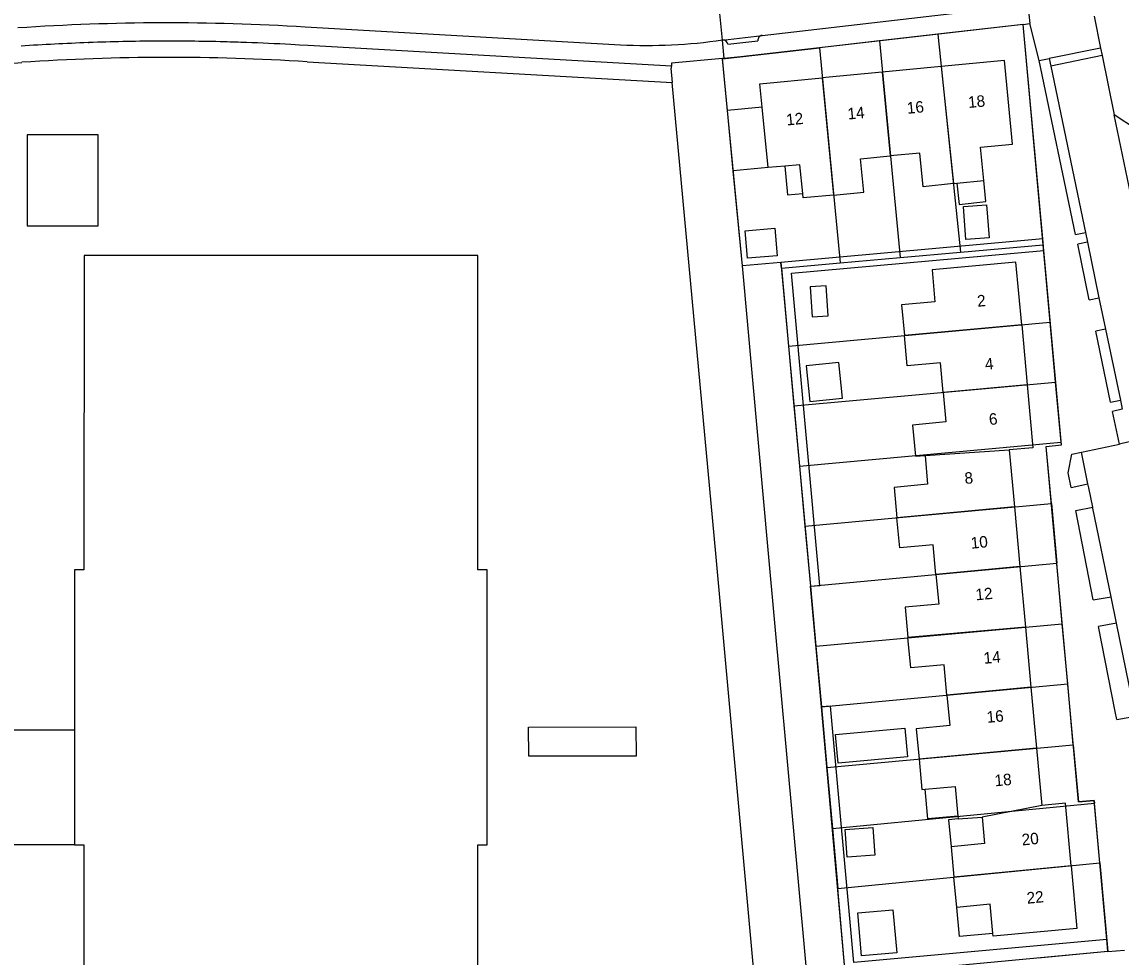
# Model space of a CAD drawing. Extents: x 194485 to 197793, y 468269 to 470822.
# Drawn here: x 195532.5 to 195647.3, y 469207.8 to 469305.5 of the extents above; entities that cross this region are included whole.
import ezdxf

# ---------------------------------------------------------------- set-up
doc = ezdxf.new("R2010")
doc.units = 0
for name, color, linetype in [('BGT grensvlak begroeid terreindeel', 7, 'Continuous'), ('BGT grensvlak gebouwinstallatie plus 1', 7, 'Continuous'), ('BGT grensvlak onbegroeid terreindeel', 7, 'Continuous'), ('BGT grensvlak overig bouwwerk uitbreiding populatie', 7, 'Continuous'), ('BGT grensvlak pand op maaiveld', 7, 'Continuous'), ('BGT grensvlak pand op maaiveld LR', 7, 'Continuous'), ('BGT grensvlak wegdeel', 7, 'Continuous'), ('BGT tekst huisnummerreeks', 7, 'Continuous'), ('GEM grensvlak WOZ_BRK percelen', 7, 'Continuous')]:
    doc.layers.add(name, color=color, linetype=linetype)

msp = doc.modelspace()

# ---------------------------------------------------------------- linework, layer by layer
at = {"layer": 'BGT grensvlak begroeid terreindeel'}
msp.add_line((195600.28, 469300.71), (195600.42, 469299.2), dxfattribs=at)
for points in [[(195600.28, 469300.71), (195600.33, 469300.71), (195600.34, 469300.91)], [(195616.79, 469180.62), (195610.48, 469250), (195607.74, 469280.05)]]:
    msp.add_lwpolyline(points, dxfattribs=at)
at = {"layer": 'BGT grensvlak gebouwinstallatie plus 1'}
for p, q in [((195609.8, 469296.63), (195606.17, 469296.29)), ((195606.78, 469289.97), (195606.17, 469296.29)), ((195610.42, 469290.32), (195606.78, 469289.97)), ((195633.18, 469286.77), (195632.95, 469288.98)), ((195630.15, 469288.69), (195630.38, 469286.48)), ((195630.38, 469286.48), (195633.18, 469286.77)), ((195630.43, 469209.98), (195630.15, 469213.01)), ((195633.92, 469210.28), (195630.43, 469209.98))]:
    msp.add_line(p, q, dxfattribs=at)
for points in [[(195612.16, 469290.48), (195612.45, 469287.47), (195614.05, 469287.63)], [(195614.4, 469269.61), (195614.8, 469265.88), (195618.2, 469266.24), (195617.8, 469269.97), (195614.4, 469269.61)], [(195585.41, 469231.86), (195596.62, 469231.89), (195596.63, 469228.84), (195585.42, 469228.81), (195585.41, 469231.86)], [(195617.48, 469231.08), (195624.72, 469231.76), (195625, 469228.77), (195617.76, 469228.09), (195617.48, 469231.08)], [(195630.25, 469222.54), (195627.1, 469222.27), (195626.83, 469225.38)], [(195630.28, 469222.26), (195629.27, 469222.17), (195629.54, 469219.35)], [(195621.36, 469221.37), (195621.57, 469218.49), (195618.7, 469218.27), (195618.49, 469221.15), (195621.36, 469221.37)]]:
    msp.add_lwpolyline(points, dxfattribs=at)
at = {"layer": 'BGT grensvlak onbegroeid terreindeel'}
for p, q in [((195606.17, 469296.29), (195605.65, 469301.73)), ((195528, 469300.92), (195532.48, 469301.32)), ((195562.27, 469301.38), (195600.42, 469299.2)), ((195607.74, 469280.05), (195606.78, 469289.97)), ((195611.76, 469280.4), (195607.74, 469280.05)), ((195615.99, 469233.97), (195614.85, 469246.59))]:
    msp.add_line(p, q, dxfattribs=at)
msp.add_lwpolyline([(195611.1, 469182.04), (195611.14, 469182.19), (195604.95, 469250), (195600.42, 469299.2)], dxfattribs=at)
msp.add_arc((195547.81, 469072.73), 229.11, 86.3828, 93.8365, dxfattribs=at)
at = {"layer": 'BGT grensvlak overig bouwwerk uitbreiding populatie'}
for points in [[(195633.52, 469282.99), (195631.1, 469282.8), (195630.83, 469286.26), (195633.25, 469286.45), (195633.52, 469282.99)], [(195611.37, 469281.11), (195608.27, 469280.85), (195608.02, 469283.72), (195611.12, 469283.98), (195611.37, 469281.11)], [(195614.82, 469277.85), (195615.02, 469274.72), (195616.71, 469274.82), (195616.51, 469277.96), (195614.82, 469277.85)]]:
    msp.add_lwpolyline(points, dxfattribs=at)
at = {"layer": 'BGT grensvlak pand op maaiveld'}
for p, q in [((195622.36, 469300.3), (195616.09, 469299.7)), ((195628.51, 469300.9), (195622.36, 469300.3)), ((195610.42, 469290.32), (195609.8, 469296.63)), ((195612.16, 469290.48), (195610.42, 469290.32)), ((195630.15, 469288.69), (195632.95, 469288.98)), ((195629.79, 469288.65), (195630.15, 469288.69)), ((195636.92, 469273.91), (195637.49, 469267.64)), ((195635.62, 469260.85), (195636.16, 469254.87)), ((195636.16, 469254.87), (195636.73, 469248.63)), ((195636.73, 469248.63), (195637.31, 469242.32)), ((195637.31, 469242.32), (195637.88, 469236.02)), ((195637.88, 469236.02), (195638.46, 469229.66)), ((195537.98, 469231.57), (195537.97, 469219.57)), ((195638.46, 469229.66), (195639.01, 469223.68)), ((195626.2, 469228.52), (195626.49, 469225.35)), ((195626.49, 469225.35), (195626.83, 469225.38)), ((195630.25, 469222.54), (195630.28, 469222.26)), ((195630.28, 469222.26), (195632.78, 469222.46)), ((195629.54, 469219.35), (195629.84, 469216.18)), ((195630.15, 469213.01), (195629.84, 469216.18)), ((195619.8, 469212.44), (195623.46, 469212.77)), ((195620.2, 469207.96), (195619.8, 469212.44)), ((195623.46, 469212.77), (195623.86, 469208.29)), ((195623.86, 469208.29), (195620.2, 469207.96))]:
    msp.add_line(p, q, dxfattribs=at)
for points in [[(195632.95, 469288.98), (195632.63, 469292.46), (195635.96, 469292.78), (195635.13, 469301.53), (195628.51, 469300.9)], [(195609.8, 469296.63), (195609.56, 469299.07), (195616.09, 469299.7)], [(195533.03, 469284.24), (195540.44, 469284.25), (195540.44, 469293.76), (195533.03, 469293.75), (195533.03, 469284.24)], [(195617.26, 469287.46), (195620.43, 469287.76), (195620.09, 469291.24), (195623.19, 469291.54)], [(195629.79, 469288.65), (195626.63, 469288.32), (195626.29, 469291.83), (195623.19, 469291.54)], [(195614.05, 469287.63), (195613.74, 469290.63), (195612.16, 469290.48)], [(195617.26, 469287.46), (195614.1, 469287.15), (195614.05, 469287.63)], [(195537.97, 469219.57), (195538.93, 469219.57), (195538.92, 469186.74), (195580.11, 469186.72), (195580.11, 469219.55), (195581.09, 469219.55), (195581.09, 469248.29), (195580.11, 469248.29), (195580.11, 469281.13), (195538.97, 469281.15), (195538.96, 469248.31), (195537.98, 469248.31), (195537.98, 469231.57)], [(195636.92, 469273.91), (195636.32, 469280.43), (195627.56, 469279.64), (195627.86, 469276.3), (195624.37, 469275.97), (195624.67, 469272.79)], [(195628.72, 469266.84), (195628.44, 469269.93), (195624.96, 469269.61), (195624.67, 469272.79)], [(195637.49, 469267.64), (195638.1, 469261.05), (195635.62, 469260.85)], [(195628.72, 469266.84), (195629, 469263.76), (195625.51, 469263.42), (195625.81, 469260.16), (195626.82, 469260.25)], [(195626.82, 469260.25), (195627.08, 469257.24), (195623.6, 469256.91), (195623.89, 469253.74)], [(195627.96, 469247.81), (195627.67, 469250.91), (195624.18, 469250.58), (195623.89, 469253.74)], [(195627.96, 469247.81), (195628.25, 469244.71), (195624.76, 469244.38), (195625.04, 469241.21)], [(195629.11, 469235.2), (195628.81, 469238.37), (195625.33, 469238.04), (195625.04, 469241.21)], [(195629.11, 469235.2), (195629.41, 469232.02), (195625.91, 469231.68), (195626.2, 469228.52)], [(195626.83, 469225.38), (195629.98, 469225.66), (195630.25, 469222.54)], [(195642.08, 469217.37), (195641.48, 469223.9), (195639.01, 469223.68)], [(195632.78, 469222.46), (195633.02, 469219.69), (195629.54, 469219.35)], [(195642.08, 469217.37), (195642.68, 469210.81), (195633.94, 469210), (195633.92, 469210.28)], [(195633.92, 469210.28), (195633.62, 469213.35), (195630.15, 469213.01)]]:
    msp.add_lwpolyline(points, dxfattribs=at)
at = {"layer": 'BGT grensvlak pand op maaiveld LR'}
for p, q in [((195622.36, 469300.3), (195623.19, 469291.54)), ((195628.51, 469300.9), (195629.79, 469288.65)), ((195616.09, 469299.7), (195617.26, 469287.46)), ((195636.92, 469273.91), (195624.67, 469272.79)), ((195637.49, 469267.64), (195628.72, 469266.84)), ((195626.82, 469260.25), (195635.62, 469260.85)), ((195636.16, 469254.87), (195623.89, 469253.74)), ((195636.73, 469248.63), (195627.96, 469247.81)), ((195637.31, 469242.32), (195625.04, 469241.21)), ((195637.88, 469236.02), (195629.11, 469235.2)), ((195638.46, 469229.66), (195626.2, 469228.52)), ((195639.01, 469223.68), (195632.78, 469222.46)), ((195642.08, 469217.37), (195629.84, 469216.18))]:
    msp.add_line(p, q, dxfattribs=at)
at = {"layer": 'BGT grensvlak wegdeel'}
for p, q in [((195605.68, 469303.65), (195605.27, 469307.47)), ((195637.56, 469307.34), (195637.78, 469305.37)), ((195609.8, 469304.13), (195633.54, 469306.88)), ((195644.49, 469306.15), (195645.15, 469302.82)), ((195562.05, 469305.02), (195595.01, 469303.15)), ((195637.09, 469305.29), (195637.78, 469305.37)), ((195639.11, 469282.87), (195637.09, 469305.29)), ((195638.76, 469301.52), (195637.78, 469305.37)), ((195605.68, 469303.65), (195609.8, 469304.13)), ((195539.4, 469303.38), (195539.49, 469303.39)), ((195555.92, 469303.39), (195555.92, 469303.39)), ((195605.83, 469301.74), (195605.68, 469303.65)), ((195606.22, 469303.21), (195609.36, 469303.58)), ((195645.15, 469302.82), (195639.78, 469301.71)), ((195645.15, 469302.82), (195645.31, 469302.03)), ((195605.83, 469301.74), (195605.65, 469301.73)), ((195638.76, 469301.52), (195639.78, 469301.71)), ((195642.55, 469283.34), (195638.76, 469301.52)), ((195639.78, 469301.71), (195639.95, 469300.93)), ((195645.31, 469302.03), (195639.95, 469300.93)), ((195645.31, 469302.03), (195646.58, 469295.83)), ((195639.95, 469300.93), (195643.57, 469283.56)), ((195650.01, 469279.29), (195646.58, 469295.83)), ((195642.55, 469283.34), (195643.57, 469283.56)), ((195643.57, 469283.56), (195643.79, 469282.52)), ((195639.11, 469282.87), (195611.76, 469280.4)), ((195639.22, 469281.68), (195639.11, 469282.87)), ((195643.79, 469282.52), (195642.77, 469282.31)), ((195643.97, 469276.52), (195642.77, 469282.31)), ((195643.79, 469282.52), (195644.99, 469276.73)), ((195643.97, 469276.52), (195644.99, 469276.73)), ((195644.99, 469276.73), (195645.68, 469273.43)), ((195645.68, 469273.43), (195644.66, 469273.22)), ((195646.2, 469265.83), (195644.66, 469273.22)), ((195645.68, 469273.43), (195647.23, 469266.04)), ((195646.2, 469265.83), (195647.23, 469266.04)), ((195647.23, 469266.04), (195647.43, 469265.07)), ((195647.43, 469265.07), (195646.41, 469264.85)), ((195647.12, 469261.44), (195646.41, 469264.85)), ((195643.16, 469260.6), (195647.12, 469261.44)), ((195648.14, 469261.66), (195647.12, 469261.44)), ((195642.15, 469260.38), (195643.16, 469260.6)), ((195643.84, 469257.28), (195643.16, 469260.6)), ((195642.08, 469256.91), (195643.84, 469257.28)), ((195643.92, 469256.86), (195643.84, 469257.28)), ((195644.34, 469254.84), (195643.92, 469256.86)), ((195642.56, 469254.48), (195644.34, 469254.84)), ((195644.39, 469245.16), (195642.56, 469254.48)), ((195644.36, 469254.74), (195644.34, 469254.84)), ((195646.25, 469245.49), (195644.36, 469254.74)), ((195644.39, 469245.16), (195646.25, 469245.49)), ((195646.82, 469242.72), (195646.25, 469245.49)), ((195646.82, 469242.72), (195644.95, 469242.36)), ((195648.81, 469233), (195646.82, 469242.72)), ((195618.53, 469205.83), (195615.99, 469233.97)), ((195646.87, 469232.64), (195648.81, 469233)), ((195645.93, 469208.4), (195645.81, 469209.67)), ((195645.93, 469208.4), (195647.65, 469208.56)), ((195645.93, 469208.4), (195638.65, 469207.72))]:
    msp.add_line(p, q, dxfattribs=at)
for points in [[(195637.09, 469305.29), (195607.59, 469301.9), (195605.83, 469301.74)], [(195600.34, 469300.91), (195562.37, 469303.08), (195561.47, 469303.13), (195560.57, 469303.18)], [(195605.65, 469301.73), (195600.34, 469301.25), (195600.34, 469300.91)], [(195650.01, 469279.29), (195651.53, 469281.52), (195648.92, 469294.3), (195646.58, 469295.83)], [(195614.85, 469246.59), (195615.82, 469246.67), (195612.87, 469279.29), (195639.22, 469281.68)], [(195645.81, 469209.67), (195644.48, 469224.19), (195642.85, 469224.05), (195639.48, 469261.18), (195641.06, 469261.37), (195639.22, 469281.68)], [(195611.76, 469280.4), (195614.55, 469250), (195614.85, 469246.59)], [(195642.08, 469256.91), (195641.78, 469258.42), (195642.15, 469260.38)], [(195646.87, 469232.64), (195646.7, 469233.48), (195644.95, 469242.36)], [(195645.81, 469209.67), (195619.38, 469207.25), (195616.96, 469234.06), (195615.99, 469233.97)], [(195537.97, 469219.57), (195523.88, 469219.57), (195523.88, 469231.57), (195537.98, 469231.57)]]:
    msp.add_lwpolyline(points, dxfattribs=at)
for centre, radius, start, end in [((195547.8, 469073.85), 231.6, 86.4709, 93.8959), ((195609.86, 469303.64), 0.498, 96.8326, 186.8895), ((195548.09, 469066.97), 236.57, 92.1056, 93.8059), ((195547.93, 469067.14), 236.4, 90.333, 92.0479), ((195547.71, 469062.88), 240.66, 88.591, 90.2746), ((195546.93, 469043.7), 259.85, 88.0183, 88.5224), ((195547.17, 469058.33), 245.22, 86.8673, 87.9533), ((195597.69, 469359.41), 56.32, 267.2676, 278.1514), ((195605.72, 469303.16), 0.501, 6.7563, 95.1037)]:
    msp.add_arc(centre, radius, start, end, dxfattribs=at)
at = {"layer": 'GEM grensvlak WOZ_BRK percelen'}
for p, q in [((195628.15, 469304.26), (195622.05, 469303.56)), ((195628.15, 469304.26), (195630.54, 469281.49)), ((195622.05, 469303.56), (195615.79, 469302.84)), ((195615.79, 469302.84), (195617.95, 469280.36)), ((195622.05, 469303.56), (195624.21, 469280.92)), ((195630.54, 469281.49), (195639.17, 469282.27)), ((195639.9, 469274.18), (195639.17, 469282.27)), ((195617.95, 469280.36), (195624.21, 469280.92)), ((195624.21, 469280.92), (195630.54, 469281.49)), ((195611.81, 469279.8), (195617.95, 469280.36)), ((195611.81, 469279.8), (195612.56, 469271.68)), ((195612.56, 469271.68), (195639.9, 469274.18)), ((195640.46, 469267.91), (195639.9, 469274.18)), ((195612.56, 469271.68), (195613.13, 469265.43)), ((195613.13, 469265.43), (195640.46, 469267.91)), ((195641.03, 469261.64), (195640.46, 469267.91)), ((195613.13, 469265.43), (195613.71, 469259.14)), ((195613.71, 469259.14), (195641.03, 469261.64)), ((195613.71, 469259.14), (195614.28, 469252.86)), ((195614.28, 469252.86), (195640.02, 469255.22)), ((195640.02, 469255.22), (195640.59, 469248.99)), ((195614.28, 469252.86), (195614.85, 469246.58)), ((195614.85, 469246.58), (195640.59, 469248.99)), ((195641.16, 469242.67), (195640.59, 469248.99)), ((195614.85, 469246.58), (195615.42, 469240.33)), ((195615.42, 469240.33), (195641.16, 469242.67)), ((195641.73, 469236.38), (195641.16, 469242.67)), ((195615.42, 469240.33), (195615.99, 469233.97)), ((195615.99, 469233.97), (195641.73, 469236.38)), ((195642.31, 469230.01), (195641.73, 469236.38)), ((195615.99, 469233.97), (195616.56, 469227.63)), ((195616.56, 469227.63), (195642.31, 469230.01)), ((195616.56, 469227.63), (195617.14, 469221.27)), ((195617.14, 469221.27), (195644.51, 469223.93)), ((195645.08, 469217.67), (195644.51, 469223.93)), ((195617.14, 469221.27), (195617.7, 469215)), ((195617.7, 469215), (195645.08, 469217.67))]:
    msp.add_line(p, q, dxfattribs=at)
for points in [[(195639.17, 469282.27), (195637.09, 469305.29), (195628.15, 469304.26)], [(195611.81, 469279.8), (195611.76, 469280.4), (195607.74, 469280.05), (195605.65, 469301.68), (195615.79, 469302.84)], [(195640.02, 469255.22), (195639.48, 469261.18), (195641.06, 469261.37), (195641.03, 469261.64)], [(195642.31, 469230.01), (195642.85, 469224.05), (195644.48, 469224.19), (195644.51, 469223.93)], [(195645.08, 469217.67), (195645.93, 469208.4), (195618.53, 469205.83), (195617.7, 469215)]]:
    msp.add_lwpolyline(points, dxfattribs=at)

# ---------------------------------------------------------------- texts
at = {"layer": 'BGT tekst huisnummerreeks'}
for s, rotation, p in [('16', 5.5, (195624.98, 469295.94)), ('18', 5.5, (195631.37, 469296.55)), ('12', 5.5, (195612.38, 469294.72)), ('14', 5.5, (195618.78, 469295.34)), ('2', 5.3, (195632.32, 469275.78)), ('4', 5.2, (195633.13, 469269.19)), ('6', 5.3, (195633.55, 469263.42)), ('8', 5.2, (195631, 469257.26)), ('10', 5.2, (195631.65, 469250.5)), ('12', 5.2, (195632.15, 469245.1)), ('14', 5.2, (195632.99, 469238.47)), ('16', 5.2, (195633.31, 469232.3)), ('18', 5.2, (195634.14, 469225.67)), ('20', 5.6, (195636.98, 469219.49)), ('22', 5.3, (195637.49, 469213.4))]:
    msp.add_text(s, height=1.2, rotation=rotation, dxfattribs=at).set_placement(p)

doc.saveas('drawing.dxf')
